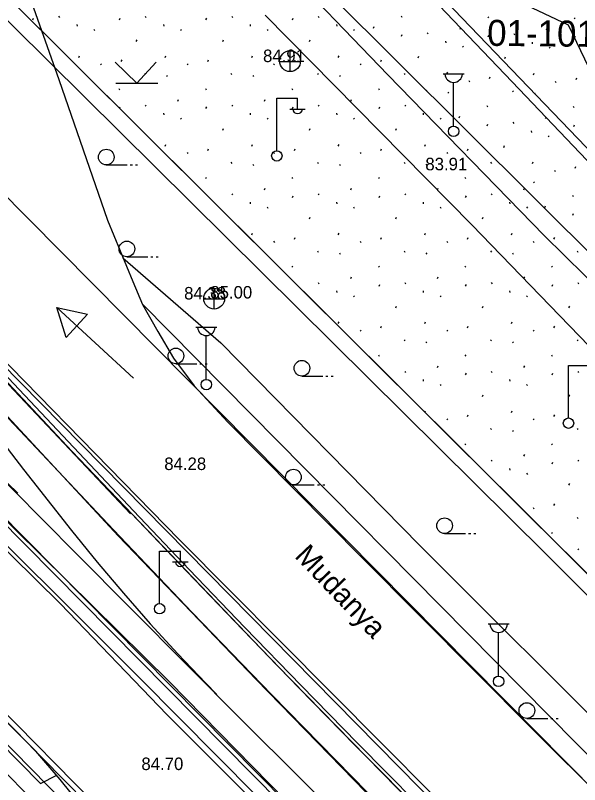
# Model space of a CAD drawing. Extents: x 412225 to 413380, y 4456471 to 4457189.
# Drawn here: x 412291.4 to 412345.5, y 4457070.8 to 4457144.5 of the extents above; entities that cross this region are included whole.
import ezdxf

# ---------------------------------------------------------------- set-up
doc = ezdxf.new("R2010")
doc.units = 0
for name, color, linetype in [('0_HALİHAZIR', 7, 'Continuous'), ('0_KADASTRO', 7, 'Continuous'), ('KALDIRIM', 7, 'Continuous'), ('Level 27', 7, 'Continuous'), ('Level 41', 7, 'Continuous'), ('Level 56', 7, 'Continuous'), ('Level 57', 7, 'Continuous'), ('Level 62', 7, 'Continuous'), ('Level 8', 7, 'Continuous')]:
    doc.layers.add(name, color=color, linetype=linetype)

msp = doc.modelspace()

# ---------------------------------------------------------------- linework, layer by layer
at = {"layer": '0_HALİHAZIR'}
for p, q in [((412317.744, 4457139.15), (412317.744, 4457141.15)), ((412303.036, 4457138.062), (412300.976, 4457140.052)), ((412303.036, 4457138.062), (412304.886, 4457140.072)), ((412316.724, 4457140.139), (412318.724, 4457140.14)), ((412332.402, 4457138.933), (412334.402, 4457138.933)), ((412301.016, 4457138.062), (412305.056, 4457138.062)), ((412333.402, 4457133.933), (412333.402, 4457138.126)), ((412316.449, 4457131.597), (412316.449, 4457136.597)), ((412316.449, 4457136.597), (412318.449, 4457136.597)), ((412318.449, 4457135.597), (412318.449, 4457136.597)), ((412317.689, 4457135.557), (412319.189, 4457135.557)), ((412300.117, 4457130.21), (412302.117, 4457130.21)), ((412302.417, 4457130.21), (412302.617, 4457130.21)), ((412302.917, 4457130.21), (412303.117, 4457130.21)), ((412302.087, 4457121.411), (412304.087, 4457121.411)), ((412304.387, 4457121.411), (412304.587, 4457121.411)), ((412304.887, 4457121.411), (412305.087, 4457121.411)), ((412310.467, 4457116.389), (412310.467, 4457118.389)), ((412309.447, 4457117.379), (412311.447, 4457117.379)), ((412302.723, 4457109.768), (412295.37, 4457116.546)), ((412296.265, 4457113.68), (412295.37, 4457116.546)), ((412295.37, 4457116.546), (412298.302, 4457115.89)), ((412298.302, 4457115.89), (412296.265, 4457113.68)), ((412298.234, 4457115.905), (412298.234, 4457115.905)), ((412298.234, 4457115.905), (412298.234, 4457115.905)), ((412308.701, 4457114.653), (412310.701, 4457114.653)), ((412309.701, 4457109.652), (412309.701, 4457113.845)), ((412306.784, 4457111.152), (412308.784, 4457111.152)), ((412309.084, 4457111.152), (412309.284, 4457111.152)), ((412309.584, 4457111.152), (412309.784, 4457111.152)), ((412344.402, 4457105.977), (412344.402, 4457110.978)), ((412344.402, 4457110.978), (412346.402, 4457110.978)), ((412318.86, 4457109.972), (412320.86, 4457109.972)), ((412321.16, 4457109.972), (412321.36, 4457109.972)), ((412321.66, 4457109.972), (412321.86, 4457109.972)), ((412318.051, 4457099.537), (412320.051, 4457099.537)), ((412320.351, 4457099.537), (412320.551, 4457099.537)), ((412320.851, 4457099.537), (412321.051, 4457099.537)), ((412332.538, 4457094.872), (412334.538, 4457094.873)), ((412334.838, 4457094.873), (412335.038, 4457094.873)), ((412335.338, 4457094.873), (412335.538, 4457094.873)), ((412305.215, 4457088.189), (412305.215, 4457093.189)), ((412305.215, 4457093.189), (412307.215, 4457093.189)), ((412307.215, 4457092.189), (412307.215, 4457093.189)), ((412306.455, 4457092.149), (412307.955, 4457092.149)), ((412336.714, 4457086.201), (412338.714, 4457086.201)), ((412337.714, 4457081.201), (412337.714, 4457085.394)), ((412340.419, 4457077.152), (412342.419, 4457077.152)), ((412342.719, 4457077.152), (412342.919, 4457077.152)), ((412343.219, 4457077.152), (412343.419, 4457077.152))]:
    msp.add_line(p, q, dxfattribs=at)
for points in [[(412359.175, 4457112.345), (412356.387, 4457113.12), (412352.771, 4457114.27), (412350.826, 4457115.173), (412349.886, 4457115.776), (412342.089, 4457123.456), (412327.111, 4457138.846), (412316.211, 4457150.183), (412315.531, 4457150.81), (412314.7, 4457151.149), (412314.005, 4457151.259), (412313.293, 4457151.506), (412312.832, 4457151.862), (412303.976, 4457160.915), (412299.654, 4457165.706), (412299.427, 4457166.062), (412299.428, 4457166.32), (412299.461, 4457166.7), (412314.947, 4457180.477)], [(412355.283, 4457121.1), (412339.005, 4457138.182), (412326.396, 4457151.393), (412323.051, 4457154.875)], [(412350.837, 4457126.999), (412327.897, 4457150.89), (412328.886, 4457150.997), (412344.387, 4457143.635), (412346.734, 4457138.715), (412350.828, 4457127.061)], [(412291.472, 4457150.013), (412295.556, 4457138.396), (412300.231, 4457124.916), (412302.649, 4457119.02), (412303.58, 4457116.843), (412305.04, 4457114.232), (412306.554, 4457111.681), (412308.528, 4457109.018), (412311.765, 4457105.563), (412324.641, 4457092.535), (412340.966, 4457076.102), (412361.717, 4457055.451)], [(412353.875, 4457105.109), (412335.147, 4457124.46), (412315.339, 4457144.57)], [(412301.706, 4457121.318), (412311.102, 4457113.16), (412330.158, 4457093.729), (412349.865, 4457074.031), (412372.694, 4457050.81), (412390.772, 4457032.428), (412419.372, 4457004.721)], [(412406.259, 4456994.837), (412377.363, 4457023.335), (412350.75, 4457050.347), (412307.137, 4457094.27), (412284.187, 4457117.727)], [(412644.931, 4456753.555), (412630.555, 4456767.782), (412604.684, 4456793.709), (412582.154, 4456816.287), (412559.135, 4456839.628), (412534.75, 4456864.124), (412499.888, 4456899.345), (412487.433, 4456911.736), (412459.99, 4456939.333), (412440.337, 4456959.115), (412419.902, 4456979.921), (412392.691, 4457007.039), (412362.588, 4457037.58), (412334.209, 4457066.321), (412297.701, 4457103.437), (412284.18, 4457117.149)], [(412417.329, 4457002.236), (412381.395, 4457038.35), (412347.738, 4457072.166), (412303.554, 4457116.902)], [(412284.17, 4457116.265), (412296.803, 4457102.771), (412316.426, 4457082.291), (412338.061, 4457060.18), (412363.233, 4457034.899), (412383.867, 4457014.022), (412425.083, 4456972.499), (412446.131, 4456951.075), (412463.226, 4456933.647), (412501.75, 4456894.857), (412523.558, 4456872.918), (412554.446, 4456842.344)], [(412284.13, 4457112.788), (412289.83, 4457106.958), (412301.261, 4457094.649), (412314.468, 4457080.886), (412326.161, 4457068.858), (412338.147, 4457056.814), (412352.735, 4457042.191), (412364.851, 4457029.813), (412379.023, 4457015.687), (412394.281, 4457000.11), (412414.019, 4456980.608)], [(412284.053, 4457106.223), (412285.021, 4457105.263), (412297.191, 4457092.981), (412313.147, 4457076.941), (412329.843, 4457060.337), (412349.945, 4457039.93), (412369.246, 4457020.5), (412382.389, 4457007.084), (412402.176, 4456986.924), (412412.412, 4456976.824)], [(412393.731, 4456992.619), (412381.436, 4457004.509), (412358.471, 4457027.89), (412330.022, 4457056.293), (412306.184, 4457080.645), (412284.01, 4457102.517)], [(412283.985, 4457100.322), (412303.353, 4457080.961), (412332.911, 4457051.149), (412362.488, 4457021.336), (412400.253, 4456983.455), (412425.306, 4456957.949), (412451.956, 4456931.175), (412483.613, 4456899.459), (412507.045, 4456875.463), (412533.953, 4456848.693), (412570.746, 4456810.938), (412594.382, 4456786.967), (412618.72, 4456762.275), (412633.267, 4456747.178), (412636.335, 4456744.215)], [(412283.977, 4457099.685), (412295.712, 4457088.125), (412305.906, 4457077.537), (412321.323, 4457062.165), (412336.439, 4457046.989), (412355.577, 4457027.567), (412370.703, 4457012.276), (412385.426, 4456997.416), (412408.728, 4456974.086)], [(412351.735, 4457006.672), (412347.849, 4457011.32), (412341.623, 4457017.895), (412333.635, 4457026.498), (412323.49, 4457037.722), (412315.871, 4457046.158), (412310.317, 4457052.746), (412305.03, 4457059.403), (412299.106, 4457067.044), (412295.708, 4457071.305), (412293.376, 4457074.019), (412287.523, 4457079.902), (412283.791, 4457083.649)], [(412283.761, 4457081.116), (412293.802, 4457070.912), (412295.376, 4457071.692)]]:
    msp.add_lwpolyline(points, dxfattribs=at)
for centre, radius in [((412317.729, 4457140.158), 1), ((412333.402, 4457133.433), 0.5), ((412300.117, 4457130.96), 0.75), ((412316.459, 4457131.072), 0.5), ((412302.087, 4457122.161), 0.75), ((412310.452, 4457117.397), 1), ((412306.784, 4457111.902), 0.75), ((412318.86, 4457110.722), 0.75), ((412309.701, 4457109.152), 0.5), ((412344.412, 4457105.453), 0.5), ((412318.05, 4457100.287), 0.75), ((412332.538, 4457095.622), 0.75), ((412305.226, 4457087.665), 0.5), ((412337.714, 4457080.701), 0.5), ((412340.419, 4457077.902), 0.75)]:
    msp.add_circle(centre, radius, dxfattribs=at)
for centre, radius, start, end in [((412333.402, 4457138.963), 0.837, 183.298, 356.90719), ((412318.449, 4457135.601), 0.474, 184.83843, 355.14641), ((412309.701, 4457114.682), 0.837, 183.298, 356.90719), ((412307.216, 4457092.193), 0.474, 184.83843, 355.14641), ((412337.714, 4457086.231), 0.837, 183.298, 356.90719)]:
    msp.add_arc(centre, radius, start, end, dxfattribs=at)
at = {"layer": '0_KADASTRO'}
msp.add_lwpolyline([(412531.386, 4456906.626), (412255.662, 4457181.172)], dxfattribs=at)
at = {"layer": 'KALDIRIM'}
for p, q in [((412290.693, 4457099.678), (412291.633, 4457098.73)), ((412272.318, 4457095.296), (412413.048, 4456952.849)), ((412300.809, 4457095.225), (412308.359, 4457087.287)), ((412271.251, 4457094.241), (412411.981, 4456951.795)), ((412269.828, 4457092.836), (412410.559, 4456950.389)), ((412308.359, 4457087.287), (412315.966, 4457079.405)), ((412315.966, 4457079.405), (412323.63, 4457071.578)), ((412323.63, 4457071.578), (412325.132, 4457070.058))]:
    msp.add_line(p, q, dxfattribs=at)
msp.add_lwpolyline([(412272.118, 4457125.613), (412274.765, 4457122.751), (412277.353, 4457119.835), (412279.881, 4457116.866), (412282.347, 4457113.847), (412284.751, 4457110.778), (412285.678, 4457109.559), (412289.443, 4457104.565), (412292.167, 4457101.018), (412293.008, 4457099.948), (412296.788, 4457095.172), (412299.239, 4457092.139), (412301.751, 4457089.157), (412304.323, 4457086.228), (412306.955, 4457083.352), (412309.646, 4457080.53), (412310.718, 4457079.437)], dxfattribs=at)
at = {"layer": 'Level 27'}
msp.add_line((412531.386, 4456906.626), (412255.662, 4457181.172), dxfattribs=at)
at = {"layer": 'Level 41'}
for p, q in [((412293.082, 4457144.115), (412293.154, 4457144.275)), ((412295.547, 4457144.46), (412295.618, 4457144.353)), ((412301.375, 4457144.115), (412301.447, 4457144.275)), ((412303.84, 4457144.46), (412303.911, 4457144.353)), ((412309.668, 4457144.115), (412309.74, 4457144.275)), ((412312.133, 4457144.46), (412312.204, 4457144.353)), ((412317.961, 4457144.115), (412318.033, 4457144.275)), ((412320.426, 4457144.46), (412320.497, 4457144.353)), ((412328.373, 4457144.491), (412328.443, 4457144.383)), ((412336.665, 4457144.406), (412336.735, 4457144.298)), ((412344.958, 4457144.321), (412345.028, 4457144.213)), ((412297.305, 4457143.669), (412297.323, 4457143.509)), ((412305.598, 4457143.669), (412305.616, 4457143.509)), ((412313.891, 4457143.669), (412313.909, 4457143.509)), ((412322.184, 4457143.669), (412322.202, 4457143.509)), ((412325.72, 4457143.325), (412325.792, 4457143.483)), ((412334.012, 4457143.24), (412334.085, 4457143.398)), ((412342.305, 4457143.155), (412342.378, 4457143.313)), ((412298.935, 4457143.199), (412299.005, 4457143.092)), ((412307.228, 4457143.199), (412307.298, 4457143.092)), ((412315.521, 4457143.199), (412315.591, 4457143.092)), ((412323.814, 4457143.199), (412323.884, 4457143.092)), ((412328.411, 4457142.568), (412328.485, 4457142.728)), ((412330.88, 4457142.888), (412330.949, 4457142.78)), ((412336.704, 4457142.483), (412336.777, 4457142.643)), ((412339.172, 4457142.803), (412339.242, 4457142.695)), ((412344.996, 4457142.399), (412345.07, 4457142.558)), ((412302.991, 4457142.055), (412303.063, 4457142.215)), ((412311.284, 4457142.055), (412311.356, 4457142.215)), ((412319.577, 4457142.055), (412319.649, 4457142.215)), ((412332.629, 4457142.079), (412332.646, 4457141.919)), ((412340.922, 4457141.994), (412340.938, 4457141.834)), ((412334.254, 4457141.592), (412334.323, 4457141.485)), ((412342.547, 4457141.508), (412342.616, 4457141.4)), ((412297.47, 4457140.525), (412297.54, 4457140.685)), ((412301.553, 4457140.117), (412301.624, 4457140.277)), ((412305.763, 4457140.525), (412305.833, 4457140.685)), ((412309.846, 4457140.117), (412309.917, 4457140.277)), ((412314.056, 4457140.525), (412314.126, 4457140.685)), ((412318.139, 4457140.117), (412318.21, 4457140.277)), ((412322.349, 4457140.525), (412322.419, 4457140.685)), ((412326.432, 4457140.117), (412326.503, 4457140.277)), ((412330.006, 4457140.492), (412330.08, 4457140.651)), ((412338.299, 4457140.407), (412338.372, 4457140.566)), ((412299.565, 4457139.909), (412299.636, 4457139.803)), ((412307.858, 4457139.909), (412307.929, 4457139.803)), ((412316.151, 4457139.909), (412316.222, 4457139.803)), ((412324.444, 4457139.909), (412324.515, 4457139.803)), ((412303.773, 4457138.98), (412303.844, 4457138.873)), ((412312.066, 4457138.98), (412312.137, 4457138.873)), ((412320.359, 4457138.98), (412320.43, 4457138.873)), ((412328.652, 4457138.98), (412328.723, 4457138.873)), ((412332.762, 4457138.934), (412332.834, 4457139.093)), ((412341.055, 4457138.849), (412341.126, 4457139.008)), ((412305.872, 4457138.788), (412305.943, 4457138.681)), ((412314.165, 4457138.788), (412314.236, 4457138.681)), ((412322.458, 4457138.788), (412322.529, 4457138.681)), ((412334.851, 4457138.296), (412334.921, 4457138.189)), ((412336.841, 4457138.484), (412336.913, 4457138.643)), ((412343.143, 4457138.211), (412343.213, 4457138.105)), ((412345.133, 4457138.399), (412345.206, 4457138.558)), ((412301.317, 4457137.527), (412301.388, 4457137.42)), ((412309.61, 4457137.527), (412309.681, 4457137.42)), ((412317.903, 4457137.527), (412317.974, 4457137.42)), ((412326.196, 4457137.527), (412326.267, 4457137.42)), ((412330.756, 4457137.409), (412330.808, 4457137.328)), ((412339.049, 4457137.324), (412339.119, 4457137.216)), ((412332.853, 4457137.196), (412332.923, 4457137.088)), ((412341.146, 4457137.111), (412341.216, 4457137.003)), ((412303.84, 4457135.95), (412303.911, 4457135.843)), ((412306.969, 4457136.334), (412307.04, 4457136.493)), ((412312.133, 4457135.95), (412312.204, 4457135.843)), ((412315.262, 4457136.334), (412315.333, 4457136.493)), ((412320.426, 4457135.95), (412320.497, 4457135.843)), ((412323.555, 4457136.334), (412323.626, 4457136.493)), ((412328.719, 4457135.95), (412328.79, 4457135.843)), ((412336.578, 4457135.896), (412336.648, 4457135.789)), ((412301.39, 4457135.639), (412301.447, 4457135.765)), ((412305.598, 4457135.159), (412305.616, 4457134.999)), ((412309.668, 4457135.605), (412309.74, 4457135.765)), ((412313.891, 4457135.159), (412313.909, 4457134.999)), ((412317.961, 4457135.605), (412318.033, 4457135.765)), ((412322.184, 4457135.159), (412322.202, 4457134.999)), ((412326.254, 4457135.605), (412326.326, 4457135.765)), ((412330.477, 4457135.159), (412330.495, 4457134.999)), ((412344.871, 4457135.812), (412344.941, 4457135.704)), ((412307.228, 4457134.689), (412307.298, 4457134.582)), ((412315.521, 4457134.689), (412315.591, 4457134.582)), ((412323.814, 4457134.689), (412323.884, 4457134.582)), ((412332.107, 4457134.689), (412332.177, 4457134.582)), ((412333.925, 4457134.73), (412333.998, 4457134.889)), ((412342.218, 4457134.646), (412342.29, 4457134.804)), ((412311.284, 4457133.545), (412311.356, 4457133.705)), ((412319.577, 4457133.545), (412319.649, 4457133.705)), ((412327.87, 4457133.545), (412327.942, 4457133.705)), ((412336.617, 4457133.974), (412336.69, 4457134.133)), ((412339.085, 4457134.294), (412339.155, 4457134.186)), ((412344.909, 4457133.889), (412344.983, 4457134.048)), ((412340.835, 4457133.485), (412340.851, 4457133.325)), ((412342.46, 4457132.998), (412342.529, 4457132.89)), ((412305.763, 4457132.015), (412305.833, 4457132.175)), ((412314.056, 4457132.015), (412314.126, 4457132.175)), ((412322.349, 4457132.015), (412322.419, 4457132.175)), ((412330.642, 4457132.015), (412330.712, 4457132.175)), ((412309.846, 4457131.607), (412309.917, 4457131.767)), ((412318.139, 4457131.607), (412318.21, 4457131.767)), ((412326.432, 4457131.607), (412326.503, 4457131.767)), ((412334.725, 4457131.607), (412334.796, 4457131.767)), ((412338.211, 4457131.897), (412338.285, 4457132.057)), ((412307.858, 4457131.399), (412307.929, 4457131.293)), ((412316.151, 4457131.399), (412316.222, 4457131.293)), ((412324.444, 4457131.399), (412324.515, 4457131.293)), ((412332.737, 4457131.399), (412332.808, 4457131.293)), ((412312.066, 4457130.47), (412312.137, 4457130.363)), ((412314.165, 4457130.278), (412314.236, 4457130.171)), ((412320.359, 4457130.47), (412320.43, 4457130.363)), ((412322.458, 4457130.278), (412322.529, 4457130.171)), ((412328.652, 4457130.47), (412328.723, 4457130.363)), ((412330.751, 4457130.278), (412330.822, 4457130.171)), ((412336.945, 4457130.47), (412337.016, 4457130.363)), ((412340.968, 4457130.339), (412341.039, 4457130.498)), ((412345.046, 4457129.889), (412345.119, 4457130.049)), ((412343.056, 4457129.702), (412343.126, 4457129.595)), ((412309.61, 4457129.017), (412309.681, 4457128.91)), ((412317.903, 4457129.017), (412317.974, 4457128.91)), ((412326.196, 4457129.017), (412326.267, 4457128.91)), ((412334.489, 4457129.017), (412334.56, 4457128.91)), ((412341.059, 4457128.601), (412341.129, 4457128.493)), ((412315.262, 4457127.824), (412315.333, 4457127.983)), ((412323.555, 4457127.824), (412323.626, 4457127.983)), ((412331.848, 4457127.824), (412331.919, 4457127.983)), ((412340.141, 4457127.824), (412340.206, 4457127.97)), ((412312.133, 4457127.44), (412312.204, 4457127.333)), ((412317.961, 4457127.095), (412318.033, 4457127.255)), ((412320.426, 4457127.44), (412320.497, 4457127.333)), ((412326.254, 4457127.095), (412326.326, 4457127.255)), ((412328.719, 4457127.44), (412328.79, 4457127.333)), ((412334.547, 4457127.095), (412334.619, 4457127.255)), ((412337.012, 4457127.44), (412337.083, 4457127.333)), ((412344.784, 4457127.302), (412344.854, 4457127.194)), ((412313.891, 4457126.649), (412313.909, 4457126.489)), ((412322.184, 4457126.649), (412322.202, 4457126.489)), ((412330.477, 4457126.649), (412330.495, 4457126.489)), ((412338.77, 4457126.649), (412338.788, 4457126.489)), ((412342.131, 4457126.136), (412342.203, 4457126.294)), ((412315.521, 4457126.179), (412315.591, 4457126.072)), ((412323.814, 4457126.179), (412323.884, 4457126.072)), ((412332.107, 4457126.179), (412332.177, 4457126.072)), ((412340.4, 4457126.179), (412340.47, 4457126.072)), ((412344.822, 4457125.379), (412344.896, 4457125.539)), ((412319.577, 4457125.035), (412319.649, 4457125.195)), ((412327.87, 4457125.035), (412327.942, 4457125.195)), ((412336.163, 4457125.035), (412336.235, 4457125.195)), ((412314.056, 4457123.505), (412314.126, 4457123.665)), ((412322.349, 4457123.505), (412322.419, 4457123.665)), ((412330.642, 4457123.505), (412330.712, 4457123.665)), ((412338.935, 4457123.505), (412339.005, 4457123.665)), ((412316.151, 4457122.889), (412316.222, 4457122.783)), ((412318.139, 4457123.097), (412318.21, 4457123.257)), ((412324.444, 4457122.889), (412324.515, 4457122.783)), ((412326.432, 4457123.097), (412326.503, 4457123.257)), ((412332.737, 4457122.889), (412332.808, 4457122.783)), ((412334.725, 4457123.097), (412334.796, 4457123.257)), ((412341.03, 4457122.889), (412341.101, 4457122.783)), ((412343.018, 4457123.097), (412343.089, 4457123.257)), ((412320.359, 4457121.96), (412320.43, 4457121.853)), ((412328.652, 4457121.96), (412328.723, 4457121.853)), ((412336.945, 4457121.96), (412337.016, 4457121.853)), ((412345.238, 4457121.96), (412345.309, 4457121.853)), ((412322.458, 4457121.768), (412322.529, 4457121.661)), ((412330.751, 4457121.768), (412330.822, 4457121.661)), ((412339.044, 4457121.768), (412339.115, 4457121.661)), ((412317.903, 4457120.507), (412317.974, 4457120.4)), ((412326.196, 4457120.507), (412326.267, 4457120.4)), ((412334.489, 4457120.507), (412334.56, 4457120.4)), ((412342.782, 4457120.507), (412342.853, 4457120.4)), ((412320.426, 4457118.93), (412320.497, 4457118.823)), ((412323.555, 4457119.314), (412323.626, 4457119.473)), ((412328.719, 4457118.93), (412328.79, 4457118.823)), ((412331.848, 4457119.314), (412331.919, 4457119.473)), ((412337.012, 4457118.93), (412337.083, 4457118.823)), ((412340.141, 4457119.314), (412340.212, 4457119.473)), ((412345.305, 4457118.93), (412345.376, 4457118.823)), ((412326.254, 4457118.585), (412326.326, 4457118.745)), ((412334.547, 4457118.585), (412334.619, 4457118.745)), ((412342.84, 4457118.585), (412342.912, 4457118.745)), ((412322.184, 4457118.139), (412322.202, 4457117.979)), ((412323.814, 4457117.669), (412323.884, 4457117.562)), ((412330.477, 4457118.139), (412330.495, 4457117.979)), ((412332.107, 4457117.669), (412332.177, 4457117.562)), ((412338.77, 4457118.139), (412338.788, 4457117.979)), ((412340.4, 4457117.669), (412340.47, 4457117.562)), ((412327.87, 4457116.525), (412327.942, 4457116.685)), ((412336.163, 4457116.525), (412336.235, 4457116.685)), ((412344.456, 4457116.525), (412344.528, 4457116.685)), ((412322.349, 4457114.995), (412322.419, 4457115.155)), ((412326.432, 4457114.587), (412326.503, 4457114.747)), ((412330.642, 4457114.995), (412330.712, 4457115.155)), ((412334.725, 4457114.587), (412334.796, 4457114.747)), ((412338.935, 4457114.995), (412339.005, 4457115.155)), ((412343.018, 4457114.587), (412343.089, 4457114.747)), ((412324.444, 4457114.379), (412324.515, 4457114.273)), ((412332.737, 4457114.379), (412332.808, 4457114.273)), ((412341.03, 4457114.379), (412341.101, 4457114.273)), ((412328.652, 4457113.45), (412328.723, 4457113.343)), ((412330.751, 4457113.258), (412330.822, 4457113.151)), ((412336.945, 4457113.45), (412337.016, 4457113.343)), ((412339.044, 4457113.258), (412339.115, 4457113.151)), ((412345.238, 4457113.45), (412345.309, 4457113.343)), ((412326.196, 4457111.997), (412326.267, 4457111.89)), ((412334.489, 4457111.997), (412334.56, 4457111.89)), ((412342.782, 4457111.997), (412342.853, 4457111.89)), ((412331.848, 4457110.804), (412331.919, 4457110.963)), ((412340.141, 4457110.804), (412340.212, 4457110.963)), ((412328.719, 4457110.42), (412328.79, 4457110.313)), ((412334.547, 4457110.075), (412334.619, 4457110.235)), ((412337.012, 4457110.42), (412337.083, 4457110.313)), ((412342.84, 4457110.075), (412342.912, 4457110.235)), ((412345.305, 4457110.42), (412345.376, 4457110.313)), ((412330.477, 4457109.629), (412330.495, 4457109.469)), ((412338.77, 4457109.629), (412338.788, 4457109.469)), ((412332.107, 4457109.159), (412332.177, 4457109.052)), ((412340.4, 4457109.159), (412340.47, 4457109.052)), ((412336.163, 4457108.015), (412336.235, 4457108.175)), ((412344.456, 4457108.015), (412344.528, 4457108.175)), ((412330.65, 4457106.504), (412330.712, 4457106.645)), ((412338.935, 4457106.485), (412339.005, 4457106.645)), ((412332.737, 4457105.869), (412332.808, 4457105.763)), ((412334.725, 4457106.077), (412334.796, 4457106.237)), ((412341.03, 4457105.869), (412341.101, 4457105.763)), ((412343.018, 4457106.077), (412343.089, 4457106.237)), ((412336.945, 4457104.94), (412337.016, 4457104.833)), ((412345.238, 4457104.94), (412345.309, 4457104.833)), ((412339.044, 4457104.748), (412339.115, 4457104.641)), ((412334.489, 4457103.487), (412334.56, 4457103.38)), ((412342.782, 4457103.487), (412342.853, 4457103.38)), ((412340.141, 4457102.294), (412340.212, 4457102.453)), ((412337.012, 4457101.91), (412337.083, 4457101.803)), ((412342.84, 4457101.565), (412342.912, 4457101.725)), ((412345.305, 4457101.91), (412345.376, 4457101.803)), ((412338.77, 4457101.119), (412338.788, 4457100.959)), ((412340.4, 4457100.649), (412340.47, 4457100.542)), ((412344.456, 4457099.505), (412344.528, 4457099.665)), ((412343.018, 4457097.567), (412343.089, 4457097.727)), ((412341.03, 4457097.359), (412341.101, 4457097.253)), ((412345.238, 4457096.43), (412345.309, 4457096.323)), ((412342.782, 4457094.977), (412342.853, 4457094.87)), ((412345.305, 4457093.4), (412345.376, 4457093.293))]:
    msp.add_line(p, q, dxfattribs=at)
at = {"layer": 'Level 57'}
msp.add_lwpolyline([(412315.011, 4457153.058), (412367.356, 4457100.937), (412369.613, 4457103.012)], dxfattribs=at)
at = {"layer": 'Level 62'}
for p, q in [((412246.454, 4457156.646), (412302.729, 4457097.043)), ((412246.447, 4457156.071), (412302.438, 4457096.768)), ((412246.41, 4457152.842), (412300.809, 4457095.225)), ((412267.88, 4457150.07), (412393.43, 4457023.16)), ((412284.055, 4457102.756), (412491.172, 4456893.395)), ((412283.77, 4457102.474), (412490.887, 4456893.113)), ((412302.511, 4457096.837), (412307.834, 4457091.227)), ((412302.729, 4457097.043), (412308.051, 4457091.434)), ((412272.673, 4457095.647), (412413.404, 4456953.201)), ((412307.834, 4457091.227), (412313.186, 4457085.646)), ((412308.051, 4457091.434), (412313.402, 4457085.854)), ((412313.402, 4457085.854), (412318.782, 4457080.301)), ((412313.186, 4457085.646), (412318.568, 4457080.091)), ((412318.568, 4457080.091), (412323.977, 4457074.565)), ((412318.782, 4457080.301), (412324.191, 4457074.776)), ((412324.191, 4457074.776), (412327.007, 4457071.922)), ((412323.977, 4457074.565), (412326.793, 4457071.711)), ((412326.793, 4457071.711), (412497.295, 4456899.362)), ((412327.007, 4457071.922), (412497.51, 4456899.572))]:
    msp.add_line(p, q, dxfattribs=at)
for points in [[(412284.13, 4457112.788), (412289.83, 4457106.958), (412301.261, 4457094.649), (412314.468, 4457080.886), (412326.161, 4457068.858), (412338.147, 4457056.814), (412352.735, 4457042.191), (412364.851, 4457029.813), (412379.023, 4457015.687), (412394.281, 4457000.11), (412414.019, 4456980.608)], [(412284.053, 4457106.223), (412285.021, 4457105.263), (412297.191, 4457092.981), (412313.147, 4457076.941), (412329.843, 4457060.337), (412349.945, 4457039.93), (412369.246, 4457020.5), (412382.389, 4457007.084), (412402.176, 4456986.924), (412412.412, 4456976.824)]]:
    msp.add_lwpolyline(points, dxfattribs=at)
at = {"layer": 'Level 8'}
msp.add_lwpolyline([(412706.1, 4457175.965), (412751.217, 4457041.463), (412764.575, 4457001.385), (412790.361, 4457003.87), (412821.118, 4456953.851), (412699.954, 4456860.338), (412631.485, 4456804.219), (412585.777, 4456849.927), (412523.439, 4456912.266), (412460.309, 4456974.831), (412403.512, 4457031.625), (412342.192, 4457092.946), (412287.774, 4457146.913), (412253.259, 4457181.199)], dxfattribs=at)

# ---------------------------------------------------------------- texts
at = {"layer": '0_HALİHAZIR'}
for s, p in [('84.91', (412315.138, 4457140.07)), ('83.91', (412330.692, 4457129.694)), ('84.38', (412307.574, 4457117.309)), ('85.00', (412310.082, 4457117.4)), ('84.28', (412305.672, 4457100.96)), ('84.70', (412303.481, 4457072.196))]:
    msp.add_text(s, height=1.2, dxfattribs=at).set_placement(p)
msp.add_text('Mudanya', height=2, rotation=313.6181, dxfattribs=at).set_placement((412318.083, 4457092.646))
at = {"layer": 'Level 56'}
msp.add_text('01-1010-00-035/16', height=2.5, rotation=359.4136, dxfattribs=at).set_placement((412336.607, 4457141.629))

doc.saveas('drawing.dxf')
